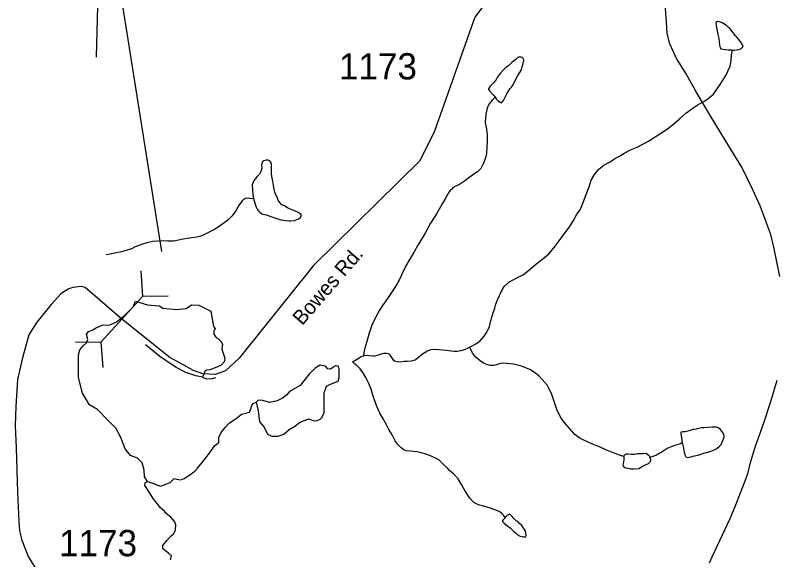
# Model space of a CAD drawing. Extents: x 1950930 to 2061844, y 904556 to 1017002.
# Drawn here: x 1956307 to 1961242, y 929483 to 933010 of the extents above; entities that cross this region are included whole.
import ezdxf

# ---------------------------------------------------------------- set-up
doc = ezdxf.new("R2010")
doc.units = 0
for name, color, linetype in [('Exist Hydrographic Creek Single Shore', 7, 'Continuous'), ('Exist Hydrographic Misc Water Feature', 7, 'Continuous'), ('Exist Hydrographic Pond Over 1500 Sq Ft', 7, 'Continuous'), ('Exist Road Non-System Type 51', 7, 'Continuous'), ('Exist Road Primary Interstate Structure Ovrhead Sign Attributed CELL', 7, 'Continuous'), ('Exist Road Secondary Structure Pipe Number Label', 7, 'Continuous'), ('Exist Road Secondary Type 51 Attributed', 7, 'Continuous'), ('Exist Road Secondary Type 51 Label', 7, 'Continuous'), ('Exist Road Secondary Type 51 Number Label', 7, 'Continuous')]:
    doc.layers.add(name, color=color, linetype=linetype)

msp = doc.modelspace()

# ---------------------------------------------------------------- linework, layer by layer
at = {"layer": 'Exist Hydrographic Creek Single Shore'}
for points in [[(1959251.5, 930859.8), (1959263.6, 930865.7), (1959295.6, 930883.7), (1959317.8, 930899.7), (1959345.7, 930931.6), (1959363.7, 930957.6), (1959379.9, 930993.6), (1959389.9, 931033.6), (1959402, 931075.6), (1959414.1, 931113.5), (1959422.1, 931139.6), (1959432.2, 931167.4), (1959460.3, 931227.4), (1959476.3, 931253.4), (1959506.4, 931281.4), (1959538.4, 931299.3), (1959574.5, 931317.2), (1959598.5, 931329.2), (1959646.7, 931367.1), (1959678.7, 931395.1), (1959736.7, 931441), (1959764.8, 931464.9), (1959798.8, 931504.9), (1959831, 931548.7), (1959859.1, 931586.7), (1959895, 931632.6), (1959923.3, 931676.6), (1959947.3, 931720.6), (1959967.4, 931750.5), (1959983.4, 931786.5), (1960007.6, 931848.5), (1960025.6, 931898.5), (1960039.8, 931942.4), (1960059.9, 931978.4), (1960089.8, 932012.4), (1960122, 932038.3), (1960157.9, 932058.2), (1960196, 932084.1), (1960222, 932098.1), (1960258.1, 932118.1), (1960294, 932138), (1960336.3, 932155.9), (1960374.2, 932175.8), (1960410.3, 932193.7), (1960454.4, 932221.7), (1960490.3, 932245.6), (1960534.5, 932273.6), (1960574.5, 932307.4), (1960608.6, 932337.4), (1960652.7, 932375.3), (1960690.8, 932403.3), (1960726.7, 932427.2), (1960768.9, 932451.2), (1960794.8, 932469.1), (1960830.8, 932499.1), (1960845, 932518.9), (1960871, 932554.9), (1960891.1, 932584.9), (1960909.2, 932614.8), (1960925.2, 932646.8), (1960939.1, 932680.8), (1960945.3, 932716.8), (1960949.4, 932752.8), (1960955.5, 932784.8)], [(1959416.6, 932479.7), (1959398.8, 932461.7), (1959376.6, 932433.7), (1959364.5, 932407.8), (1959356.5, 932369.8), (1959352.4, 932315.8), (1959360.4, 932271.8), (1959366.2, 932235.8), (1959366.2, 932193.7), (1959364.1, 932153.8), (1959360, 932113.8), (1959353.9, 932085.8), (1959341.8, 932051.8), (1959323.9, 932017.8), (1959301.8, 931995.9), (1959277.8, 931979.9), (1959245.8, 931956), (1959217.7, 931936), (1959185.5, 931914), (1959161.5, 931902), (1959143.5, 931892.2), (1959135.5, 931884.1), (1959125.4, 931874.2), (1959115.4, 931860.2), (1959103.5, 931840.2), (1959091.4, 931816.2), (1959073.3, 931788.2), (1959053.3, 931754.3), (1959037.3, 931724.4), (1959021.3, 931700.4), (1958997.1, 931664.4), (1958985.2, 931640.4), (1958964.9, 931602.5), (1958950.9, 931576.4), (1958932.9, 931548.5), (1958916.9, 931520.5), (1958892.7, 931478.6), (1958866.7, 931434.6), (1958838.6, 931386.7), (1958814.4, 931336.7), (1958794.3, 931294.7), (1958766.2, 931246.8), (1958746.3, 931214.8), (1958728, 931188.8), (1958704, 931154.8), (1958686, 931131), (1958668, 931100.9), (1958654, 931076.9), (1958633.9, 931035), (1958617.7, 931003), (1958597.6, 930945.1), (1958585.5, 930897.1), (1958573.4, 930853.1), (1958567.5, 930837.1), (1958563.4, 930809.1), (1958563.4, 930805.1)], [(1957165.3, 929990.3), (1957145.7, 930021.5), (1957143.7, 930062.8), (1957129.6, 930110.1), (1957099.4, 930140.4), (1957055.1, 930159.5), (1957018.8, 930201.8), (1956991.6, 930276.3), (1956958.4, 930334.7), (1956908, 930387.1), (1956840, 930457.6), (1956787.6, 930487.8), (1956743.3, 930562.4), (1956716.1, 930663.1), (1956718.1, 930758.8), (1956718.1, 930811.2), (1956726.2, 930842.4), (1956748.4, 930869.6), (1956768.5, 930888.7), (1956776.6, 930910.9), (1956768, 930943.1), (1956782.1, 930961.2), (1956806.3, 930969.3), (1956828.4, 930983.4), (1956870.7, 931002.5), (1956920.1, 931005.5), (1956945.3, 931016.6), (1956964.4, 931024.7), (1957017.8, 931067), (1957072.2, 931122.4), (1957086.3, 931157.6)], [(1957086.3, 931157.6), (1957164.3, 931135.5), (1957241.9, 931128.4), (1957264.1, 931113.3), (1957353.2, 931104.2), (1957415.6, 931111.3), (1957448.9, 931134.5), (1957496.2, 931131.4), (1957575.3, 931094.2), (1957592.9, 930994.5), (1957602, 930980.4), (1957593.9, 930961.2), (1957593.9, 930944.1), (1957602, 930931), (1957610, 930921.9), (1957624.1, 930913.9), (1957640.2, 930899.8), (1957651.3, 930880.6), (1957646.3, 930847.4), (1957657.4, 930814.2), (1957665.4, 930789), (1957660.4, 930764.8), (1957641.2, 930744.7), (1957613, 930731.6), (1957568.7, 930714.5), (1957546.6, 930711.4), (1957538.5, 930706.4), (1957521.4, 930665.1), (1957543.6, 930656), (1957584.8, 930658.1), (1957607, 930664.1)], [(1957521.4, 930665.1), (1957478.1, 930675.2), (1957413.6, 930695.3), (1957350.2, 930727.6), (1957244.4, 930800.1), (1957150.7, 930874.6)], [(1958563.4, 930805.1), (1958571.4, 930809.1), (1958597.4, 930807.1), (1958623.5, 930805), (1958635.4, 930805), (1958655.4, 930808.9), (1958673.5, 930814.9), (1958695.4, 930820.9), (1958713.5, 930820.8), (1958725.4, 930818.8), (1958735.4, 930810.8), (1958741.4, 930800.7), (1958749.4, 930786.8), (1958755.3, 930778.8), (1958765.4, 930770.8), (1958783.4, 930766.7), (1958807.4, 930764.6), (1958827.3, 930768.6), (1958847.4, 930770.6), (1958873.4, 930772.5), (1958899.3, 930778.5), (1958919.4, 930794.5), (1958933.5, 930806.5), (1958953.4, 930820.4), (1958979.4, 930836.3), (1958999.5, 930846.2), (1959023.5, 930848.3), (1959051.4, 930846.1), (1959075.6, 930842.1), (1959101.4, 930840.1), (1959131.4, 930836.1), (1959151.7, 930834), (1959171.4, 930833.9), (1959207.7, 930839.9), (1959233.5, 930851.8), (1959251.5, 930859.8)], [(1960250.3, 930151.8), (1960228.4, 930157.9), (1960178.4, 930178), (1960134.3, 930196), (1960092.5, 930214.2), (1960048.4, 930232.2), (1960016.4, 930246.3), (1959968.4, 930268.4), (1959932.5, 930294.4), (1959902.6, 930328.5), (1959872.6, 930364.6), (1959844.8, 930400.7), (1959818.9, 930450.7), (1959799, 930508.7), (1959785.1, 930552.7), (1959767, 930590.8), (1959755.1, 930612.8), (1959739.1, 930630.8), (1959699.2, 930674.9), (1959671.3, 930697), (1959641.3, 930715.1), (1959587.4, 930737.1), (1959535.3, 930749.2), (1959493.3, 930755.3), (1959465.4, 930757.3), (1959453.3, 930755.4), (1959443.3, 930753.4), (1959425.4, 930745.5), (1959407.4, 930741.5), (1959385.2, 930741.5), (1959363.3, 930747.6), (1959341.3, 930757.7), (1959319.4, 930771.7), (1959293.4, 930793.6), (1959271.4, 930819.8), (1959255.6, 930851.8), (1959251.5, 930859.8)], [(1958493.3, 930765.2), (1958519.3, 930781.1), (1958535.3, 930791.2), (1958549.2, 930799.1), (1958563.4, 930805.1)], [(1959481.4, 929757.2), (1959471.6, 929773.2), (1959457.4, 929785.2), (1959443.7, 929795.2), (1959415.6, 929807.3), (1959379.5, 929819.4), (1959341.6, 929829.5), (1959309.6, 929839.6), (1959279.6, 929853.6), (1959253.8, 929881.7), (1959219.8, 929931.7), (1959199.9, 929971.8), (1959177.9, 930007.9), (1959150, 930037.8), (1959121.9, 930062), (1959108, 930076), (1959078.1, 930104), (1959054.3, 930128), (1959034.2, 930140.1), (1958998.3, 930156.2), (1958968.2, 930168.2), (1958940.3, 930176.3), (1958910.1, 930182.4), (1958868.3, 930186.5), (1958840.2, 930188.4), (1958824.2, 930194.6), (1958808.2, 930208.5), (1958784.2, 930232.6), (1958768.2, 930254.7), (1958750.4, 930292.7), (1958728.4, 930326.7), (1958712.7, 930356.7), (1958688.7, 930400.8), (1958670.6, 930432.9), (1958652.8, 930470.9), (1958640.9, 930498.9), (1958626.7, 930543), (1958613, 930589), (1958599.1, 930625.1), (1958579.2, 930663), (1958559.3, 930697.1), (1958543.3, 930719.1), (1958531.2, 930731.2), (1958517.2, 930745.1), (1958503.3, 930755.2), (1958493.3, 930765.2)], [(1957313.7, 929482.1), (1957319.2, 929509.8), (1957299.3, 929527), (1957263, 929553.7), (1957264.6, 929575.3), (1957292.3, 929610.6), (1957318.4, 929638.3), (1957335.1, 929653.9), (1957346.1, 929677), (1957347.6, 929709.3), (1957341.1, 929729.9), (1957315.9, 929760.1), (1957284.2, 929782.3), (1957274.6, 929797.9), (1957249.4, 929820.1), (1957201.4, 929880.5), (1957172.1, 929925.8), (1957146.2, 929964.1), (1957150.2, 929981.7), (1957165.3, 929990.3), (1957197.6, 929979.7), (1957249.4, 929960.1), (1957271.6, 929968.1), (1957310.9, 929984.2), (1957336.1, 930009.4), (1957352.2, 930004.4), (1957380.4, 930001.4), (1957402.5, 930009.4), (1957432.8, 930028.6), (1957472, 930056.8), (1957488.2, 930075.9), (1957518.4, 930114.2), (1957566.2, 930174.6), (1957599.5, 930224), (1957626.6, 930243.1), (1957626.6, 930276.3), (1957640.7, 930307.5), (1957667.9, 930340.8), (1957693.1, 930368), (1957721.3, 930387.1), (1957747, 930404.2), (1957773.2, 930426.4), (1957824.6, 930439.5), (1957834.6, 930461.7), (1957839.7, 930481.8), (1957848.7, 930494.9), (1957867.9, 930504)]]:
    msp.add_lwpolyline(points, dxfattribs=at)
at = {"layer": 'Exist Hydrographic Misc Water Feature'}
msp.add_line((1958489.4, 930763.2), (1958493.3, 930765.2), dxfattribs=at)
for points in [[(1960955.5, 932784.8), (1960965.4, 932784.8), (1960981.6, 932786.7), (1960995.5, 932788.7), (1961007.4, 932792.7), (1961013.5, 932796.7), (1961021.5, 932804.7), (1961023.4, 932812.7), (1961013.5, 932828.7), (1961003.5, 932844.7), (1960993.7, 932854.7), (1960983.6, 932868.8), (1960971.5, 932878.8), (1960961.7, 932892.8), (1960955.7, 932902.8), (1960939.7, 932922.8), (1960929.7, 932930.8), (1960915.7, 932942.9), (1960897.7, 932954.9), (1960887.9, 932960.9), (1960869.8, 932967), (1960859.8, 932969), (1960851.8, 932967), (1960847.7, 932957), (1960851.8, 932931), (1960855.7, 932909), (1960859.6, 932885), (1960865.5, 932858.9), (1960867.6, 932837), (1960871.4, 932817), (1960875.5, 932798.9), (1960879.4, 932793), (1960891.5, 932790.9), (1960909.4, 932787), (1960927.4, 932786.8), (1960947.5, 932786.8), (1960955.5, 932784.8)], [(1959416.6, 932479.7), (1959424.6, 932469.6), (1959438.7, 932453.6), (1959448.8, 932447.6), (1959458.6, 932443.6), (1959470.7, 932457.5), (1959480.8, 932479.6), (1959492.7, 932501.5), (1959502.7, 932517.5), (1959514.8, 932535.5), (1959522.8, 932543.5), (1959532.9, 932559.4), (1959542.9, 932579.4), (1959561, 932615.4), (1959587, 932657.4), (1959595, 932683.4), (1959599.1, 932697.3), (1959601.1, 932709.3), (1959603.2, 932717.3), (1959601.1, 932727.4), (1959597.3, 932731.4), (1959593.2, 932737.3), (1959585.2, 932739.4), (1959567.1, 932737.4), (1959551.1, 932723.5), (1959525.3, 932703.5), (1959505, 932683.6), (1959487.1, 932671.6), (1959469.1, 932653.7), (1959449, 932631.6), (1959431, 932605.7), (1959420.9, 932589.7), (1959406.8, 932571.7), (1959384.8, 932549.7), (1959374.8, 932533.8), (1959374.8, 932529.8), (1959382.8, 932517.8), (1959400.6, 932499.8), (1959412.7, 932485.7), (1959416.6, 932479.7)], [(1957851.2, 931822.6), (1957861.3, 931786.6), (1957869.3, 931766.6), (1957875, 931754.5), (1957883, 931742.5), (1957893.1, 931734.5), (1957905.2, 931724.5), (1957933.1, 931716.5), (1957971, 931704.3), (1958003, 931694.3), (1958029, 931684.3), (1958047.1, 931682.2), (1958059.2, 931680.2), (1958079, 931678.1), (1958091.1, 931678.1), (1958117, 931680.1), (1958127, 931684.1), (1958143, 931692), (1958153.1, 931698), (1958161.1, 931712), (1958157, 931720), (1958143, 931732.1), (1958123.1, 931742.1), (1958105.1, 931748.1), (1958085.2, 931756.2), (1958071.3, 931762.2), (1958049.1, 931776.1), (1958033.1, 931784.2), (1958023.3, 931794.3), (1958013.2, 931808.3), (1958001.3, 931836.3), (1957993.3, 931850.3), (1957989.2, 931864.3), (1957987.4, 931872.3), (1957985.3, 931880.4), (1957981.4, 931910.4), (1957975.5, 931936.4), (1957971.6, 931954.4), (1957967.5, 931982.4), (1957967.7, 932012.4), (1957967.7, 932032.4), (1957967.7, 932044.4), (1957963.6, 932058.5), (1957957.7, 932066.5), (1957945.8, 932072.4), (1957933.9, 932072.4), (1957917.7, 932066.5), (1957907.6, 932058.5), (1957903.7, 932040.6), (1957905.8, 932020.5), (1957899.6, 931998.5), (1957889.6, 931980.5), (1957875.6, 931964.6), (1957863.5, 931952.6), (1957853.5, 931938.7), (1957843.4, 931912.6), (1957845.3, 931878.7), (1957847.3, 931846.6), (1957851.2, 931822.6)], [(1957851.2, 931822.6), (1957835.2, 931820.6), (1957815.4, 931824.6), (1957799.2, 931822.7), (1957787.3, 931816.6), (1957777.2, 931808.7), (1957753.2, 931774.7), (1957737, 931742.8), (1957713, 931710.8), (1957684.9, 931683), (1957652.9, 931659), (1957623, 931637), (1957594.7, 931621), (1957568.9, 931607.1), (1957538.7, 931591.2), (1957510.8, 931579.2), (1957484.6, 931573.2), (1957452.6, 931567.3), (1957422.7, 931563.4), (1957394.6, 931559.4), (1957364.6, 931553.5), (1957334.7, 931547.5), (1957318.7, 931547.5), (1957294.7, 931547.6), (1957266.6, 931549.7), (1957230.7, 931547.7), (1957196.7, 931543.8), (1957160.6, 931535.8), (1957124.5, 931525.9), (1957084.5, 931510.1), (1957060.6, 931498.1), (1957026.5, 931486.1), (1956996.6, 931478.2), (1956972.4, 931472.3), (1956944.5, 931466.3), (1956922.3, 931462.3), (1956896.5, 931458.3)], [(1960628.7, 930241), (1960630.5, 930235.1), (1960636.5, 930207.1), (1960642.4, 930181), (1960646.3, 930167.1), (1960648.4, 930159), (1960652.2, 930151), (1960662.3, 930145), (1960684.4, 930150.9), (1960708.4, 930157), (1960738.4, 930162.9), (1960768.5, 930172.8), (1960796.4, 930180.7), (1960814.4, 930186.7), (1960836.4, 930194.7), (1960854.4, 930204.6), (1960870.4, 930218.7), (1960880.5, 930230.7), (1960896.7, 930266.6), (1960900.6, 930280.6), (1960900.6, 930286.5), (1960898.7, 930296.6), (1960890.7, 930310.6), (1960876.8, 930326.6), (1960862.6, 930338.6), (1960850.7, 930342.7), (1960822.6, 930342.7), (1960792.7, 930340.8), (1960768.7, 930338.8), (1960754.8, 930336.8), (1960734.7, 930332.9), (1960718.7, 930329), (1960700.6, 930326.9), (1960674.8, 930319), (1960648.8, 930313), (1960634.6, 930311), (1960620.7, 930309.1), (1960620.7, 930301.1), (1960622.5, 930285.1), (1960626.6, 930263.1), (1960628.7, 930241)], [(1960628.7, 930241), (1960618.4, 930235.1), (1960572.5, 930221.2), (1960532.5, 930203.3), (1960498.3, 930183.3), (1960462.4, 930161.4), (1960432.4, 930149.5), (1960420.3, 930147.5)], [(1960420.3, 930147.5), (1960416.4, 930155.5), (1960408.4, 930161.5), (1960396.3, 930171.5), (1960376.2, 930169.6), (1960342.4, 930169.7), (1960320.3, 930165.7), (1960298.3, 930165.8), (1960276.4, 930167.7), (1960266.3, 930167.7), (1960256.3, 930163.8), (1960250.3, 930155.8), (1960250.3, 930151.8)], [(1960250.3, 930151.8), (1960250.3, 930145.8), (1960250.3, 930133.8), (1960248.3, 930115.8), (1960246.2, 930105.8), (1960244.2, 930097.8), (1960248.3, 930087.9), (1960262.2, 930079.8), (1960278.2, 930075.8), (1960296.3, 930071.7), (1960316.2, 930071.7), (1960348.2, 930075.5), (1960370.3, 930087.5), (1960396.1, 930099.5), (1960410.3, 930107.5), (1960424.2, 930119.5), (1960426.3, 930131.4), (1960424.4, 930141.5), (1960420.3, 930147.5)], [(1959481.4, 929757.2), (1959477.5, 929751.3), (1959469.5, 929741.2), (1959463.4, 929733.2), (1959473.4, 929723.3), (1959491.2, 929707.2), (1959513.4, 929691.2), (1959533.3, 929671.1), (1959549.3, 929657.1), (1959559.1, 929647), (1959579.2, 929637), (1959591.3, 929633), (1959601.1, 929631), (1959613.2, 929632.9), (1959617.1, 929640.9), (1959615.3, 929660.9), (1959611.4, 929672.9), (1959601.4, 929688.9), (1959589.3, 929705), (1959575.5, 929719.1), (1959563.4, 929731.1), (1959553.4, 929735.1), (1959543.5, 929745.1), (1959537.4, 929751.1), (1959533.5, 929755.1), (1959527.5, 929763.2), (1959521.4, 929771.1), (1959511.5, 929779.1), (1959495.5, 929771.1), (1959485.5, 929761.2), (1959481.4, 929757.2)]]:
    msp.add_lwpolyline(points, dxfattribs=at)
at = {"layer": 'Exist Hydrographic Pond Over 1500 Sq Ft'}
msp.add_lwpolyline([(1957867.9, 930504), (1957881, 930447.6), (1957890, 930376), (1957920.7, 930341.8), (1957941.9, 930297.5), (1957969.1, 930284.4), (1958011.4, 930283.4), (1958046.6, 930297.5), (1958082.9, 930327.7), (1958124.2, 930349.9), (1958149.4, 930372), (1958208.3, 930396.2), (1958243.6, 930383.1), (1958263.7, 930385.1), (1958282.8, 930393.2), (1958296.9, 930407.3), (1958308, 930437.5), (1958310, 930462.7), (1958308, 930564.4), (1958324.1, 930606.7), (1958349.3, 930619.8), (1958400.2, 930639.9), (1958407.2, 930664.1), (1958407.2, 930689.3), (1958407.2, 930719.5), (1958400.2, 930736.6), (1958383.1, 930738.6), (1958349.8, 930717.5), (1958333.7, 930719.5), (1958316.6, 930736.6), (1958283.3, 930742.7), (1958250.1, 930723.5), (1958208.8, 930684.2), (1958153.4, 930612.7), (1958083.9, 930573.5), (1958067.8, 930551.3), (1958039.6, 930529.1), (1958004.3, 930513), (1957957, 930501.9), (1957917.7, 930512), (1957901.6, 930517), (1957879.5, 930515)], close=True, dxfattribs=at)
at = {"layer": 'Exist Road Non-System Type 51'}
msp.add_lwpolyline([(1959554.5, 933254.3), (1959498.9, 933305.2), (1959249.8, 933387.6), (1958682.8, 933595.5), (1958306.8, 933735.5), (1958193.5, 933776.7), (1957823, 933881.7), (1957456.5, 933877.6), (1957328.8, 933894.1), (1957248.5, 933904.4), (1957203.2, 933906.4), (1957166.1, 933906.4), (1957098.2, 933894.1), (1957040.5, 933887.9), (1956972.6, 933896.1), (1956919.1, 933902.3), (1956890.2, 933894.1), (1956873.8, 933861.1), (1956857.2, 933721.1), (1956849.1, 933402), (1956832.6, 932739)], dxfattribs=at)
at = {"layer": 'Exist Road Primary Interstate Structure Ovrhead Sign Attributed CELL'}
for p, q in [((1957120.4, 931354.6), (1957132.4, 931188.5)), ((1956864.7, 930895.7), (1957132.4, 931188.5)), ((1957298.9, 931191.4), (1957132.4, 931188.5)), ((1956698.1, 930892.7), (1956864.7, 930895.7)), ((1956876.6, 930729.5), (1956864.7, 930895.7))]:
    msp.add_line(p, q, dxfattribs=at)
at = {"layer": 'Exist Road Secondary Structure Pipe Number Label'}
msp.add_line((1957256.7, 931480.8), (1956931.3, 933528.8), dxfattribs=at)
at = {"layer": 'Exist Road Secondary Type 51 Attributed'}
for points in [[(1961260.9, 931316.9), (1961222.2, 931507), (1961202.7, 931589.2), (1961171.3, 931675.3), (1961133.7, 931775.5), (1961084.5, 931883.7), (1961015.3, 932026), (1960936.1, 932156.5), (1960815.4, 932355.2), (1960718.3, 932517.7), (1960649, 932640.2), (1960591.7, 932730.5), (1960549.6, 932825.4), (1960531.5, 932891.6), (1960526.2, 932968.3), (1960514, 933143), (1960506.7, 933335)], [(1959371.8, 933114.5), (1959284.5, 932997), (1959023.3, 932259.8), (1958929, 932066.8), (1958240.6, 931389.3), (1957757.6, 930789), (1957669.7, 930706.7), (1957602.5, 930684.3), (1957522, 930687.4), (1957461.3, 930708.6), (1957309.5, 930793.7), (1956998.5, 931042.1), (1956759.4, 931246.4), (1956733.5, 931252.5), (1956681.3, 931247), (1956655.3, 931237.1), (1956605.1, 931207.4), (1956540.4, 931136.5), (1956446.4, 931022.6), (1956395.5, 930939.6), (1956353.5, 930790.7), (1956322.3, 930651.8), (1956310.2, 930475.8), (1956307.2, 930353.9), (1956312.2, 930207.8), (1956321.8, 929920.8), (1956330.9, 929732.3), (1956334, 929670), (1956350.7, 929610.7), (1956393.2, 929499.8), (1956663.4, 929069.7)], [(1960805, 929463), (1960823.2, 929502.5), (1960939.1, 929751.4), (1960975.8, 929839), (1961036.8, 929994.6), (1961057.1, 930048.6), (1961072.6, 930113.7), (1961102.6, 930212.1), (1961157.3, 930370.2), (1961204.3, 930508.4), (1961245.3, 930646.7)]]:
    msp.add_lwpolyline(points, dxfattribs=at)

# ---------------------------------------------------------------- texts
at = {"layer": 'Exist Road Secondary Type 51 Label'}
msp.add_text('Bowes Rd.', height=95, rotation=49.1808, dxfattribs=at).set_placement((1958167.1, 930996.1))
at = {"layer": 'Exist Road Secondary Type 51 Number Label'}
for p in [(1958404.4, 932594.2), (1956591, 929506.3)]:
    msp.add_text('1173', height=170, dxfattribs=at).set_placement(p)

doc.saveas('drawing.dxf')
